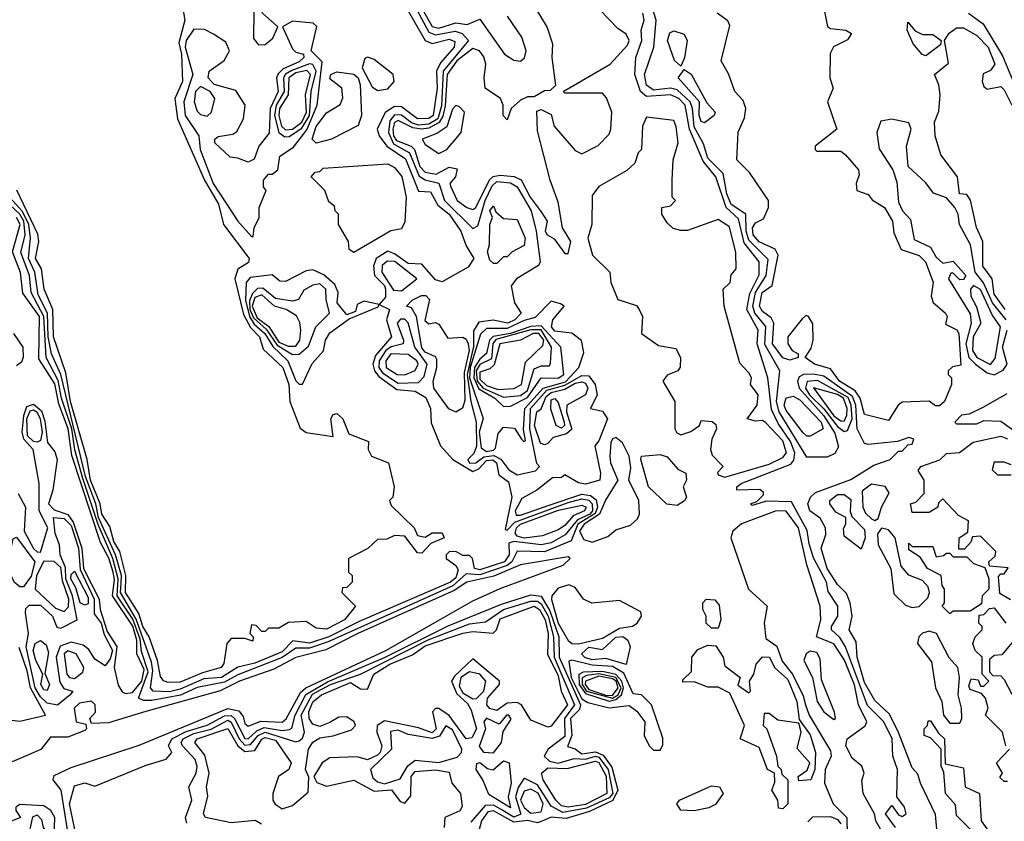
# Model space of a CAD drawing. Extents: x 2889633 to 3052318, y 540750 to 918690.
# Tile 643 of 656: x 2963194 to 2966085, y 868773 to 871126. Entities that reach past the tile are written whole.
import ezdxf

# ---------------------------------------------------------------- set-up
doc = ezdxf.new("R2010")
doc.units = 0

msp = doc.modelspace()

# ---------------------------------------------------------------- linework, layer by layer
at = {"layer": '0CON02XD'}
for points in [[(2964337.5, 871197.5), (2964395, 871089.4), (2964415, 871081.5), (2964472.6, 871092.6), (2964493.8, 871085), (2964512, 871065), (2964437.9, 870975), (2964433.1, 870873.1), (2964421.5, 870835), (2964395, 870819.3), (2964365, 870816.8), (2964345, 870823.3), (2964315, 870845.5), (2964295, 870846.7), (2964280.9, 870829.1), (2964276.7, 870795), (2964291.3, 870761.3), (2964338.9, 870735), (2964366.7, 870666.7), (2964385, 870655.6), (2964425, 870645.8), (2964441.4, 870595), (2964525, 870513.3), (2964539.2, 870520.8), (2964560.9, 870595), (2964581.5, 870638.5), (2964595, 870651.5), (2964635, 870646.7), (2964655, 870635.8), (2964695.6, 870565), (2964710.6, 870505), (2964722.5, 870415), (2964717.5, 870405), (2964653.3, 870365), (2964637.5, 870345), (2964646.7, 870295), (2964666.7, 870265), (2964647.5, 870245), (2964627.5, 870235), (2964584.3, 870244.3), (2964541.9, 870238.1), (2964526.7, 870213.3), (2964526.4, 870166.4), (2964507.8, 870085), (2964518.5, 870005), (2964534.5, 869944.5), (2964535.3, 869874.7), (2964527.4, 869852.6), (2964510, 869835), (2964515, 869824.4), (2964533.3, 869825), (2964556.9, 869843.1), (2964586.6, 869846.6), (2964606.6, 869836.6), (2964630, 869805), (2964655, 869790), (2964708.3, 869801.7), (2964720, 869815), (2964713, 869823), (2964692.5, 869925), (2964693.8, 869985), (2964741.5, 870038.5), (2964795, 870053.7), (2964845, 870082.2), (2964865, 870080.8), (2964884.2, 870055), (2964890, 870025), (2964870, 869985), (2964905, 869976.7), (2964920, 869955), (2964895, 869890), (2964882.5, 869875), (2964900, 869795), (2964897.5, 869775), (2964855, 869762.9), (2964835, 869767.1), (2964795, 869790), (2964785, 869782.5), (2964758.3, 869781.7), (2964712.5, 869745), (2964668.8, 869721.2), (2964648.9, 869685), (2964652.3, 869672.3), (2964665, 869671.5), (2964748.7, 869701.3), (2964845, 869733.9), (2964870, 869730), (2964886.4, 869716.4), (2964890.3, 869695), (2964883.6, 869676.4), (2964833.2, 869645), (2964813.4, 869596.6), (2964735, 869564.5), (2964655, 869566), (2964639.5, 869535), (2964625.8, 869524.2), (2964545, 869496.7), (2964505, 869499.2), (2964465.7, 869464.3), (2964099.9, 869300.1), (2964045, 869281.8), (2964005, 869281.9), (2963965, 869253.8), (2963835, 869203.6), (2963795, 869181.5), (2963715, 869166.4), (2963666, 869144), (2963582.1, 869127.9), (2963558, 869128), (2963542.5, 869135), (2963571.7, 869211.7), (2963551.5, 869271.5), (2963548.3, 869308.3), (2963526.2, 869366.2), (2963480.7, 869435), (2963483.7, 869485), (2963467.4, 869545), (2963424.6, 869644.6), (2963379.3, 869779.3), (2963356.2, 869863.8), (2963347.1, 869925), (2963316.5, 870015), (2963307.1, 870067.1), (2963271.5, 870135), (2963264.7, 870255), (2963228.2, 870325), (2963222.5, 870375), (2963197.1, 870442.9), (2963210, 870495), (2963206.3, 870535), (2963194.6, 870555), (2963141.1, 870605)], [(2964316, 871185), (2964384.4, 871064.4), (2964405, 871055.8), (2964455, 871069.2), (2964471.7, 871061.7), (2964470, 871045), (2964430.2, 870999.8), (2964418.1, 870975), (2964419.5, 870925), (2964408.6, 870845), (2964395, 870835.8), (2964362.5, 870835), (2964315, 870870), (2964295, 870870.8), (2964266.9, 870853.1), (2964243.8, 870805), (2964250, 870785), (2964272, 870755), (2964327.4, 870717.4), (2964365, 870622.5), (2964400.7, 870620.7), (2964421.8, 870581.8), (2964455.6, 870555), (2964489.2, 870505), (2964505, 870462.5), (2964527.5, 870425), (2964510.7, 870399.3), (2964435, 870356.7), (2964415, 870362.5), (2964375, 870408.8), (2964335, 870410), (2964295, 870439.2), (2964275, 870446.2), (2964241.2, 870425), (2964232.7, 870402.7), (2964236, 870375), (2964265, 870346), (2964268.1, 870335), (2964268, 870312), (2964250, 870290), (2964280, 870275), (2964270.8, 870245), (2964285.8, 870195), (2964239.2, 870140.8), (2964231.1, 870115), (2964235.5, 870095), (2964248.8, 870078.8), (2964301.1, 870041.1), (2964355.5, 870035.5), (2964387.1, 870017.1), (2964400.8, 869985), (2964402.7, 869942.7), (2964430, 869875), (2964466.2, 869835), (2964525, 869800), (2964541.9, 869808.1), (2964565, 869832.1), (2964583.8, 869833.8), (2964594.4, 869825), (2964600.6, 869790.6), (2964629.4, 869769.4), (2964639.1, 869725), (2964620, 869630), (2964625, 869627.5), (2964648.3, 869651.7), (2964805, 869709.1), (2964845, 869720), (2964865, 869716.1), (2964875.4, 869705), (2964875.9, 869685), (2964867.9, 869675), (2964832.2, 869657.8), (2964795.4, 869614.6), (2964755, 869590.6), (2964725, 869584.4), (2964645, 869594.3), (2964630.8, 869589.2), (2964630.9, 869555), (2964618.1, 869535), (2964545, 869511.8), (2964530, 869515), (2964523.3, 869545), (2964515, 869553.3), (2964495, 869553.8), (2964475, 869565.7), (2964455, 869564), (2964446, 869555), (2964446, 869545), (2964474.4, 869524.4), (2964481.2, 869511.2), (2964475, 869487.5), (2964459.2, 869475), (2964190.6, 869359.4), (2964102, 869315), (2964045, 869296.5), (2963996.6, 869303.4), (2963965, 869270.5), (2963885, 869237.1), (2963835, 869226), (2963786.2, 869195), (2963735, 869191.5), (2963665, 869160.9), (2963633.6, 869153.6), (2963585.8, 869155.8), (2963578, 869165), (2963584.7, 869215), (2963580.8, 869240.8), (2963536.5, 869366.5), (2963490.3, 869445), (2963492, 869472), (2963492.6, 869495), (2963475.4, 869555), (2963425.9, 869665), (2963418.1, 869705), (2963387.5, 869785), (2963315.4, 870085), (2963287.5, 870145), (2963277.5, 870195), (2963275.4, 870265), (2963248.3, 870318.3), (2963238.5, 870385), (2963220, 870425), (2963225.5, 870485), (2963220.6, 870525), (2963202.7, 870562.7), (2963164.4, 870605)], [(2963670, 871175), (2963679.2, 871125), (2963661.7, 871058.3), (2963668.8, 871025), (2963672, 870945), (2963650, 870895), (2963657.8, 870835), (2963736.5, 870655), (2963777.5, 870585), (2963792.5, 870525), (2963867.5, 870425), (2963866.4, 870413.6), (2963835, 870393.8), (2963825.6, 870365), (2963851.2, 870261.2), (2963872.3, 870222.3), (2963898.6, 870195), (2963909.5, 870159.5), (2963967.1, 870105), (2963984.3, 870055), (2963986.9, 870005), (2964017.4, 869927.4), (2964035, 869914.4), (2964115, 869902.5), (2964107.5, 869955), (2964115, 869967.5), (2964125, 869970), (2964142.5, 869955), (2964160.7, 869910.7), (2964218.3, 869888.3), (2964217.5, 869865), (2964227.5, 869845), (2964277.5, 869825), (2964293.3, 869755), (2964290, 869725), (2964280, 869715), (2964285, 869700), (2964352.5, 869635), (2964361.7, 869611.7), (2964385, 869607.5), (2964405, 869620), (2964435, 869620), (2964440, 869605), (2964401.7, 869588.3), (2964375, 869560), (2964361.7, 869561.7), (2964325, 869610), (2964295, 869612.5), (2964271.7, 869601.7), (2964245, 869600), (2964216.1, 869573.9), (2964160, 869545), (2964160, 869505), (2964170, 869495), (2964170, 869475), (2964155, 869460), (2964141.7, 869458.3), (2964140, 869445), (2964180, 869405), (2964147.5, 869365), (2964095, 869337.5), (2964065, 869340), (2964035, 869360), (2963983, 869357), (2963955, 869340), (2963925, 869340), (2963915, 869330), (2963905, 869330), (2963888.3, 869348.3), (2963875, 869350), (2963870, 869325), (2963880, 869315), (2963878.3, 869301.7), (2963855, 869310), (2963815, 869310), (2963802.5, 869295), (2963793.1, 869236.9), (2963785.6, 869224.4), (2963730.5, 869209.5), (2963665, 869182.2)], [(2963895, 871052), (2963915, 871052.9), (2963937.8, 871072.2), (2963952, 871105), (2963907.1, 871145), (2963895, 871180), (2963873.6, 871196.4), (2963872.5, 871177.5), (2963881.9, 871151.9), (2963881.1, 871071.1), (2963895, 871052)], [(2964697.5, 871177.5), (2964742.9, 871102.9), (2964758.8, 871055), (2964756.8, 871015), (2964767, 870933), (2964751.7, 870918.3), (2964735, 870917.5), (2964705, 870900), (2964685, 870900), (2964665, 870890), (2964637.5, 870865), (2964625, 870832.5), (2964614.2, 870845), (2964614, 870875), (2964606.2, 870895), (2964561.1, 870925), (2964557.5, 870955), (2964562.7, 870995), (2964556.9, 871016.9), (2964544.6, 871034.6), (2964525, 871041.5), (2964477.8, 871005), (2964449.2, 870965), (2964443.5, 870873.5), (2964437, 870843), (2964425.8, 870824.2), (2964395, 870807.5), (2964374.2, 870804.2), (2964348.8, 870808.8), (2964305, 870830.4), (2964295, 870824.2), (2964289.4, 870805), (2964291.6, 870785), (2964301, 870771), (2964344, 870755), (2964353.5, 870745), (2964369.5, 870695), (2964385, 870678.6), (2964417.4, 870672.6), (2964455, 870693.3), (2964478.3, 870688.3), (2964473.3, 870665), (2964457.5, 870645), (2964460, 870635), (2964478.8, 870595), (2964507.5, 870575), (2964525, 870568.8), (2964533.3, 870575), (2964574, 870656), (2964584.7, 870665.3), (2964605, 870670), (2964645.6, 870665.6), (2964666.4, 870656.4), (2964693.1, 870605), (2964725, 870562.5), (2964742.5, 870535), (2964737.5, 870505), (2964743.3, 870495), (2964763, 870483), (2964795, 870440), (2964805, 870440)], [(2964372.1, 871165), (2964405, 871105.6), (2964425, 871101.5), (2964475, 871117.1), (2964507.7, 871112.3), (2964545, 871127.5), (2964618, 871025), (2964645, 871007.5), (2964665, 871003.8)], [(2964805, 870440), (2964812.5, 870475), (2964787.5, 870515), (2964775, 870590), (2964752, 870655), (2964715, 870800), (2964713, 870857), (2964725, 870862.5), (2964755, 870847.5), (2964763.9, 870813.9), (2964825, 870742.5), (2964845, 870732.5), (2964893, 870757), (2964925, 870790), (2964930, 870805), (2964932.5, 870855), (2964917, 870897), (2964905, 870910), (2964795, 870910), (2964790, 870915), (2964927.5, 870995), (2964978.8, 871051.2), (2964983.8, 871065), (2964975, 871083.3), (2964950.5, 871100.5), (2964898, 871155)], [(2965892.5, 868685), (2965883, 868793), (2965838.8, 868885), (2965831.7, 868911.7), (2965815, 868930), (2965774.5, 869034.5), (2965748.1, 869088.1), (2965705, 869128), (2965675, 869181.2), (2965653.1, 869255), (2965650.5, 869300.5), (2965630, 869335), (2965638.8, 869375), (2965632.5, 869415), (2965622.1, 869442.1), (2965595, 869468), (2965565.5, 869515.5), (2965547.5, 869575), (2965561.2, 869615), (2965560, 869635), (2965545, 869663.3), (2965514.2, 869684.2), (2965508, 869705), (2965516, 869725), (2965531.3, 869738.7), (2965635, 869776.7), (2965701.7, 869818.3), (2965750, 869835), (2965775, 869860), (2965785, 869860), (2965801.7, 869878.3), (2965815, 869880), (2965820, 869895), (2965805, 869900), (2965771.7, 869888.3), (2965685, 869878.8), (2965675, 869882.5), (2965653.1, 869925), (2965648.9, 869995), (2965639.9, 870019.9), (2965555, 870079.4), (2965525, 870085.6), (2965495.6, 870084.4), (2965482.6, 870077.4), (2965478.1, 870065), (2965483.3, 870045), (2965555, 869963.3), (2965587.5, 869912.5), (2965598, 869872), (2965587.3, 869852.7), (2965565, 869842), (2965505, 869842), (2965424.5, 869975), (2965416.4, 870005), (2965426, 870095), (2965382.5, 870172.5), (2965385.4, 870225.4), (2965352.5, 870265), (2965347.1, 870285), (2965354.7, 870325.3), (2965385.6, 870375), (2965391.9, 870421.9), (2965335, 870478.6), (2965327.5, 870505), (2965325.8, 870555), (2965283.6, 870583.6), (2965270.4, 870615), (2965260, 870675), (2965215, 870720), (2965201.7, 870761.7), (2965175, 870811.2), (2965170, 870865), (2965162.5, 870885), (2965125, 870920.5), (2965105, 870924.5), (2965055, 870919.4), (2965035, 870933.3), (2965028.8, 870965), (2965056.2, 871045), (2965062.5, 871125), (2965051.7, 871161.7)], [(2965556, 871155), (2965566.4, 871106.4), (2965575, 871100), (2965620, 871095), (2965636.7, 871085), (2965625, 871066.7), (2965583.6, 871046.4), (2965573.6, 871026.4), (2965573.3, 870955), (2965582.5, 870925), (2965566.2, 870885), (2965593.3, 870805), (2965530, 870755), (2965530, 870745), (2965535, 870740), (2965605, 870740), (2965619.3, 870729.3), (2965657.5, 870685), (2965659.3, 870670.7), (2965650, 870645), (2965652.5, 870625), (2965685, 870612.5), (2965697, 870597), (2965733.3, 870575), (2965756.7, 870535), (2965760.7, 870500.7), (2965782, 870452), (2965835, 870433.8), (2965853.8, 870415), (2965876.1, 870356.1), (2965870, 870315), (2965876.1, 870296.1), (2965912.5, 870265), (2965917.5, 870255), (2965912.5, 870232.5), (2965946, 870216), (2965952, 870205), (2965957.5, 870112.5), (2965933, 870107), (2965920, 870095), (2965920, 870085), (2965930, 870075), (2965930, 870055), (2965910, 870005), (2965895, 869992.5), (2965883, 869993), (2965865, 870006.7), (2965785, 870003.3), (2965773.3, 869995), (2965745, 869950)], [(2963880, 870490), (2963882.5, 870515), (2963897.5, 870545), (2963897.5, 870575), (2963917.5, 870625), (2963910, 870635), (2963910, 870655), (2963925, 870672.5), (2963935, 870672.5), (2963952.5, 870685), (2963957.5, 870725), (2963998.3, 870751.7), (2964036.9, 870803.1), (2964067.8, 870875), (2964082.3, 871002.3), (2964050, 871035), (2964066.4, 871106.4), (2964055.9, 871115.9), (2963995, 871121.8), (2963965.8, 871105), (2963995, 871040.8), (2964005, 871030.6), (2964027.5, 871025), (2964028.8, 871015), (2964015, 871001.9), (2963968.2, 870981.8), (2963953.3, 870966.7), (2963948.6, 870955), (2963952.9, 870915), (2963929.1, 870865), (2963927.1, 870792.9), (2963896.2, 870755), (2963883, 870717), (2963865, 870707.5), (2963835, 870720), (2963812, 870722), (2963767.5, 870765), (2963767.5, 870775), (2963776.4, 870783.6), (2963820, 870790), (2963831.7, 870798.3), (2963851.2, 870835), (2963856.2, 870875), (2963828.3, 870918.3), (2963765, 870935.7), (2963747.1, 870955), (2963750, 870975), (2963794.2, 871005.8), (2963810, 871035), (2963799.5, 871059.5), (2963763.6, 871083.6), (2963736.8, 871096.8), (2963705, 871098), (2963682.5, 871065), (2963680, 871045), (2963702.5, 870965), (2963675.7, 870885), (2963680, 870845), (2963720, 870785), (2963724.3, 870745), (2963762.2, 870645), (2963834.2, 870534.2), (2963875, 870490), (2963880, 870490)], [(2964665, 871003.8), (2964675.9, 871014.1), (2964681.1, 871035), (2964668.9, 871075), (2964626.4, 871136.4)], [(2965766.2, 868755), (2965736.7, 868795), (2965755, 868820), (2965775, 868792.5), (2965785, 868787.5), (2965797.5, 868795), (2965792.5, 868815), (2965770, 868845), (2965771.2, 868925), (2965758, 868965), (2965755.6, 869015), (2965731.4, 869065), (2965683.6, 869113.6), (2965619.2, 869285), (2965602.4, 869312.4), (2965577.5, 869335), (2965577.5, 869345), (2965596.2, 869375), (2965596.7, 869405), (2965568, 869448), (2965562.9, 869475), (2965525, 869546.2), (2965512.2, 869587.8), (2965506.8, 869626.8), (2965460.5, 869710.5), (2965387, 869713), (2965345, 869700), (2965340, 869705), (2965358.3, 869711.7), (2965378.3, 869731.7), (2965378.3, 869738.3), (2965367.5, 869747.5), (2965300, 869745), (2965300, 869755), (2965312.5, 869765), (2965458.1, 869821.9), (2965466.9, 869833.1), (2965470.5, 869855), (2965457.8, 869887.8), (2965421.1, 869941.1), (2965401.7, 869981.7), (2965390.8, 870075), (2965359.2, 870175), (2965362, 870215), (2965329.5, 870275), (2965337.6, 870322.4), (2965365, 870377.5), (2965365.8, 870415), (2965321.1, 870471.1), (2965305, 870541.2), (2965268.9, 870575), (2965238.6, 870665), (2965201.2, 870711.2), (2965160.5, 870805), (2965147.8, 870875), (2965129.2, 870895), (2965105, 870905.5), (2965035, 870900.6), (2965017.1, 870915), (2965000, 870965), (2965002.9, 871015), (2965020.8, 871065), (2965018.8, 871095), (2965028, 871125), (2965023.8, 871145)], [(2965745, 869950), (2965675, 869967.5), (2965661.5, 870015), (2965647.1, 870037.1), (2965601.2, 870065), (2965575, 870101.2), (2965527.5, 870115), (2965500, 870135), (2965517.7, 870162.3), (2965523.8, 870185), (2965523, 870233), (2965510, 870255), (2965502.5, 870257.5), (2965491.7, 870248.3), (2965450, 870195), (2965450, 870175), (2965462.5, 870155), (2965480, 870145), (2965480, 870135), (2965455, 870126.7), (2965435, 870133.8), (2965404.3, 870175), (2965408.8, 870235), (2965400.8, 870250.8), (2965375, 870270), (2965366, 870285), (2965374.4, 870325), (2965403.9, 870346.1), (2965420.8, 870435), (2965412.5, 870452.5), (2965365, 870474.2), (2965347.5, 870495), (2965346, 870515), (2965355, 870530), (2965378.3, 870541.7), (2965392.5, 870575), (2965393.3, 870595), (2965337.3, 870677.3), (2965300, 870715), (2965303.9, 870796.1), (2965322.3, 870837.7), (2965326, 870865), (2965318.3, 870888.3), (2965294.2, 870915), (2965276.2, 870965), (2965253.8, 871005), (2965279.3, 871109.3), (2965273, 871123), (2965242.5, 871145)], [(2965855, 871020), (2965843.6, 871023.6), (2965817.5, 871055), (2965800, 871095), (2965801.7, 871118.3), (2965823, 871093), (2965845, 871082.5), (2965875, 871082.5), (2965900, 871065), (2965898.3, 871051.7), (2965855, 871020)], [(2965980, 871145), (2966023.3, 871113.3), (2966080, 871020), (2966124.4, 870914.4)], [(2965135, 870990), (2965116.4, 871006.4), (2965096.2, 871065), (2965103.1, 871086.9), (2965115, 871093.3), (2965145, 871083.3), (2965153.8, 871065), (2965146.1, 871013.9), (2965135, 870990)], [(2966087.5, 870275), (2966055, 870320), (2966050, 870365), (2966022.2, 870402.2), (2966022, 870475), (2966003.6, 870516.4), (2965986.4, 870596.4), (2965975, 870612.5), (2965953.8, 870615), (2965948, 870665), (2965899.3, 870729.3), (2965882.5, 870785), (2965880, 870825), (2965893, 870857), (2965896.7, 870905), (2965892.5, 870935), (2965880, 870965), (2965921.7, 870998.3), (2965910, 871065), (2965923.6, 871086.4), (2965945, 871102.5), (2965965, 871102.5), (2966005, 871080), (2966038.1, 871045), (2966057.5, 870995), (2966045, 870976.7), (2966023.3, 870966.7), (2966020, 870945), (2966025, 870930), (2966035, 870922.5), (2966075, 870930), (2966085, 870920), (2966107.5, 870875)], [(2964245, 870918), (2964275, 870923.3), (2964293.3, 870945), (2964291.2, 870965), (2964235, 871009.2), (2964215, 871016.2), (2964207.5, 871012.5), (2964199.4, 870985), (2964228.7, 870928.7), (2964245, 870918)], [(2963972.6, 870782.6), (2963985, 870783.1), (2964022.6, 870807.4), (2964044.7, 870845), (2964050, 870915), (2964064.6, 870975), (2964054.5, 870994.5), (2964045, 870996.7), (2963992.9, 870977.1), (2963974.2, 870965.8), (2963968.5, 870955), (2963970.4, 870915), (2963947.2, 870875), (2963942.7, 870845), (2963954.6, 870794.6), (2963972.6, 870782.6)], [(2963975, 870802.5), (2963995, 870804.6), (2964022.1, 870825), (2964035.9, 870855), (2964033.2, 870905), (2964047.9, 870965), (2964036.8, 870976.8), (2964005, 870970), (2963984.3, 870955.7), (2963982.5, 870905), (2963956.8, 870865), (2963954.7, 870845), (2963963.1, 870813.1), (2963975, 870802.5)], [(2964065, 870763.3), (2964053.3, 870775), (2964065, 870812.5), (2964095, 870852.5), (2964135, 870877.5), (2964143, 870897), (2964140, 870925), (2964105, 870952.5), (2964107.5, 870965), (2964125, 870972.5), (2964175, 870966.2), (2964187.5, 870955), (2964194, 870935), (2964197.5, 870845), (2964187.5, 870815), (2964110, 870775), (2964065, 870763.3)], [(2965205, 870823.3), (2965195, 870827.5), (2965189.2, 870845), (2965190, 870885), (2965127.5, 870955), (2965145, 870980), (2965166.1, 870966.1), (2965211.7, 870881.7), (2965236.7, 870855), (2965233.3, 870845), (2965205, 870823.3)], [(2963745, 870842.5), (2963757.5, 870855), (2963767.5, 870895), (2963753.3, 870915), (2963725, 870930), (2963710.8, 870915), (2963706.2, 870885), (2963715, 870857.5), (2963725, 870847.5), (2963745, 870842.5)], [(2964425, 870732.9), (2964448.8, 870745), (2964490, 870795), (2964500, 870855), (2964485, 870871.2), (2964475, 870873.8), (2964465, 870863.8), (2964448.8, 870811.2), (2964418.5, 870791.5), (2964375.8, 870775), (2964385, 870759.4), (2964425, 870732.9)], [(2965265, 869783.8), (2965395, 869821.1), (2965435, 869840.8), (2965445.7, 869855), (2965435, 869890), (2965385, 869943.3), (2965375, 869950), (2965355, 869947.5), (2965330, 869955), (2965360, 869995), (2965362.5, 870025), (2965340, 870055), (2965342.5, 870075), (2965335, 870090), (2965308.3, 870118.3), (2965262.5, 870285), (2965260, 870335), (2965280, 870355), (2965283, 870377), (2965297.5, 870395), (2965297, 870443), (2965278.3, 870518.3), (2965245, 870540), (2965155, 870507.5), (2965135, 870507.5), (2965113, 870513), (2965095, 870530), (2965080, 870555), (2965080, 870575), (2965105, 870580), (2965120, 870595), (2965110, 870605), (2965110, 870655), (2965112.5, 870715), (2965127.5, 870765), (2965121.7, 870811.7), (2965115, 870830), (2965035, 870840), (2965023, 870813), (2965020, 870745), (2965010, 870735), (2965000, 870705), (2964977, 870683), (2964895, 870636.7), (2964875, 870610), (2964873.8, 870525), (2964862, 870485), (2964876.2, 870435), (2964926.7, 870385), (2964930, 870355), (2964950, 870305), (2965005, 870286.7), (2965013.3, 870275), (2965023.3, 870255), (2965020, 870205), (2965070, 870170), (2965120.5, 870160.5), (2965134, 870135), (2965133.8, 870106.2), (2965126.7, 870095), (2965095, 870082.5), (2965082.5, 870065), (2965117.5, 870005), (2965117.5, 869925), (2965123.3, 869913.3), (2965135, 869907.5), (2965165, 869917.5), (2965190, 869935), (2965195, 869950), (2965227, 869947), (2965238.3, 869938.3), (2965240, 869925), (2965226.7, 869895), (2965222.5, 869865), (2965227.5, 869847.5), (2965260, 869815), (2965243, 869797), (2965245, 869790), (2965265, 869783.8)], [(2966091.1, 870245), (2966050.4, 870295), (2966023.9, 870353.9), (2966000, 870385), (2965986, 870465), (2965953.3, 870525), (2965950, 870555), (2965940, 870575), (2965915, 870603.3), (2965877, 870617), (2965855, 870647.5), (2965803.3, 870695), (2965798, 870755), (2965812, 870805), (2965805, 870823.3), (2965755, 870834.2), (2965722.3, 870827.7), (2965710.8, 870795), (2965717.3, 870747.3), (2965757.5, 870685), (2965769.3, 870649.3), (2965775, 870590), (2965786.7, 870565), (2965810, 870540), (2965820.6, 870480.6), (2965868.1, 870458.1), (2965885, 870428.8), (2965905, 870411.2), (2965935, 870417.5), (2965972.5, 870375), (2965965, 870363.3), (2965955, 870362.5), (2965935, 870382.5), (2965928.3, 870381.7), (2965921.2, 870365), (2965985, 870262.5), (2965988.1, 870235), (2965972.1, 870175), (2965981.5, 870135), (2966000.8, 870115), (2966035, 870089.2), (2966055, 870083.8)], [(2964175, 870442.5), (2964161.7, 870451.7), (2964160, 870475), (2964130, 870525), (2964130, 870555), (2964120, 870565), (2964118.3, 870578.3), (2964101.7, 870591.7), (2964090, 870625), (2964050, 870665), (2964061.7, 870678.3), (2964075, 870680), (2964085, 870690), (2964275, 870702.5), (2964295, 870692.5), (2964315.7, 870665.7), (2964328.6, 870605), (2964325, 870532.5), (2964315, 870512.5), (2964284.1, 870505.9), (2964175, 870442.5)], [(2963665, 869182.2), (2963630.3, 869180.3), (2963616, 869186), (2963608, 869198), (2963598.9, 869245), (2963573.8, 869315), (2963555.5, 869345), (2963543.5, 869383.5), (2963504.6, 869445), (2963505.4, 869495), (2963487.8, 869565), (2963470.4, 869595), (2963458.8, 869638.8), (2963435.6, 869675), (2963430.8, 869705), (2963402.2, 869775), (2963392.1, 869835), (2963343.4, 870005), (2963330, 870090), (2963293.6, 870195), (2963291.9, 870275), (2963265.7, 870335), (2963258.6, 870395), (2963240.6, 870425), (2963250, 870475), (2963247, 870497), (2963185.9, 870625.9)], [(2964595, 870410), (2964585, 870410), (2964575, 870420), (2964567.5, 870445), (2964573.6, 870466.4), (2964574.2, 870525), (2964582.5, 870545), (2964574.3, 870565), (2964585, 870580), (2964592.5, 870562.5), (2964615, 870542.5), (2964655, 870540), (2964678.8, 870485), (2964675, 870463.3), (2964640, 870445), (2964625, 870430), (2964615, 870430), (2964595, 870410)], [(2963505, 869148.5), (2963525, 869151.8), (2963552.4, 869185), (2963559.4, 869219.4), (2963537.9, 869265), (2963538.1, 869305), (2963526.5, 869346.5), (2963466.2, 869435), (2963472.9, 869482.9), (2963468.9, 869505), (2963456, 869546), (2963431.6, 869591.6), (2963347.4, 869847.4), (2963336.8, 869925), (2963308.9, 869998.9), (2963297.1, 870057.1), (2963250.5, 870130.5), (2963252.5, 870255), (2963203.8, 870323.8), (2963196, 870384), (2963173.3, 870445), (2963195.4, 870525), (2963185, 870545.6)], [(2964315, 870330), (2964360, 870365), (2964295.9, 870415.9), (2964273.1, 870416.9), (2964258.1, 870405), (2964257.5, 870385), (2964291.9, 870331.9), (2964315, 870330)], [(2964015, 870056.2), (2964025, 870056.7), (2964053, 870117), (2964086.1, 870153.9), (2964092, 870185), (2964105, 870206.7), (2964161.7, 870248.3), (2964247, 870283), (2964250, 870290), (2964205, 870300), (2964185, 870290), (2964180, 870270), (2964155, 870260), (2964126, 870295), (2964128.8, 870325), (2964119.1, 870349.1), (2964087.6, 870377.6), (2964055, 870392), (2964035, 870388.8), (2963975, 870357.5), (2963958.3, 870358.3), (2963935, 870377.5), (2963870.6, 870369.4), (2963858.8, 870355), (2963857.6, 870302.4), (2963868.4, 870255), (2963882.7, 870232.7), (2963913.6, 870205), (2963937.1, 870167.1), (2963981.4, 870125), (2964005, 870066), (2964015, 870056.2)], [(2963995, 870142.9), (2964015, 870144), (2964042.1, 870167.9), (2964063.8, 870225), (2964103.8, 870265), (2964093.8, 870305), (2964093.3, 870335), (2964075, 870351.2), (2964055, 870346.7), (2964028.3, 870331.7), (2964012.5, 870305), (2963995, 870300), (2963945, 870308.1), (2963908.2, 870338.2), (2963892.7, 870337.3), (2963877.4, 870322.6), (2963868.7, 870301.3), (2963870.2, 870275), (2963881, 870251), (2963918.1, 870218.1), (2963950.6, 870170.6), (2963995, 870142.9)], [(2966045, 870114.4), (2966057.9, 870132.1), (2966074, 870225), (2966049.5, 870259.5), (2966015, 870333.8), (2965995, 870345.7), (2965985.8, 870335), (2965987.1, 870315), (2966003.5, 870283.5), (2966016.7, 870235), (2965993.5, 870195), (2965992.1, 870155), (2966004.1, 870134.1), (2966045, 870114.4)], [(2964005, 870167.5), (2964017.1, 870185), (2964019.4, 870215), (2964017, 870237), (2964006.7, 870256.7), (2963976.7, 870275), (2963942, 870285), (2963905, 870318.2), (2963885, 870310.5), (2963877.1, 870285), (2963891, 870251), (2963926, 870226), (2963955, 870180), (2963982.2, 870167.8), (2964005, 870167.5)], [(2964475, 869973.8), (2964454.1, 869984.1), (2964410, 870045), (2964408, 870065), (2964419.2, 870105), (2964418.6, 870128.6), (2964415, 870136.7), (2964385, 870150.6), (2964375, 870162.5), (2964358.8, 870255), (2964345, 870280), (2964330, 870285), (2964347, 870303), (2964373.6, 870316.4), (2964387, 870317), (2964397.5, 870305), (2964383.6, 870243.6), (2964395, 870233.3), (2964415, 870237.5), (2964425, 870232.5), (2964451.7, 870191.7), (2964495, 870194.2), (2964505, 870188.8), (2964510.5, 870175), (2964513.6, 870155), (2964499.2, 870090.8), (2964501.2, 870008.8), (2964494.3, 869985.7), (2964475, 869973.8)], [(2964565, 869858.8), (2964585, 869862.5), (2964591.1, 869868.9), (2964598.6, 869911.4), (2964615, 869930), (2964646.7, 869926.7), (2964667.5, 869895), (2964675, 869887.5), (2964679.3, 869890.7), (2964673.6, 869923.6), (2964677.7, 869985), (2964730.9, 870045), (2964796.8, 870063.2), (2964835.8, 870105), (2964850.7, 870149.3), (2964844.2, 870184.2), (2964815.8, 870205.8), (2964765, 870211.8), (2964755.4, 870225), (2964759.1, 870245), (2964792.5, 870285), (2964781.7, 870291.7), (2964755, 870300), (2964708.1, 870251.9), (2964675, 870243.3), (2964625, 870219.7), (2964565, 870220), (2964546.9, 870203.1), (2964517, 870105), (2964515.1, 870075), (2964555.4, 869955.4), (2964543.3, 869915), (2964549.5, 869869.5), (2964565, 869858.8)], [(2964305, 870059.5), (2964365, 870060.8), (2964381.3, 870078.7), (2964390.6, 870115), (2964354.2, 870165), (2964335, 870236.7), (2964325, 870247.1), (2964312.5, 870247.5), (2964302.5, 870235), (2964321.2, 870185), (2964320, 870175), (2964285, 870165.5), (2964269.5, 870155), (2964249.2, 870125), (2964248.5, 870105), (2964259.6, 870089.6), (2964305, 870059.5)], [(2964615, 869990.8), (2964635, 869991.4), (2964685, 870016.9), (2964725, 870074.4), (2964775, 870073.8), (2964791.8, 870085), (2964782.9, 870165), (2964725, 870227.3), (2964695, 870225.8), (2964635, 870204.8), (2964584, 870196), (2964574, 870185), (2964565, 870146), (2964545, 870129.6), (2964529.8, 870105), (2964527.2, 870075), (2964542.7, 870042.7), (2964588.9, 870015), (2964615, 869990.8)], [(2963176, 870205), (2963203.1, 870165), (2963204.6, 870135.4), (2963199.4, 870120.6), (2963185, 870110)], [(2964615, 870017.8), (2964665, 870023.5), (2964685, 870037.5), (2964705, 870101.2), (2964725, 870110), (2964750, 870110), (2964752.5, 870117.5), (2964755.6, 870165), (2964725, 870215.3), (2964695, 870215.3), (2964592.2, 870187.8), (2964582.9, 870175), (2964579.4, 870130.6), (2964545, 870113.8), (2964534.1, 870095.9), (2964537.6, 870065), (2964555, 870044.7), (2964615, 870017.8)], [(2964598.9, 870041.1), (2964645, 870043.1), (2964667.5, 870055), (2964679.5, 870120.5), (2964730.3, 870169.7), (2964732.9, 870185), (2964718.6, 870205), (2964702, 870205), (2964665, 870185.6), (2964604, 870175), (2964587.2, 870112.8), (2964575, 870101.1), (2964545, 870092), (2964545, 870071.4), (2964565, 870052), (2964598.9, 870041.1)], [(2966055, 870083.8), (2966082.3, 870097.7), (2966093.8, 870115), (2966079.5, 870165), (2966093.8, 870215)], [(2964325, 870084), (2964355, 870096.7), (2964363.8, 870115), (2964360, 870125), (2964335, 870143.8), (2964284, 870145), (2964269.2, 870125), (2964270, 870105), (2964302.5, 870085), (2964325, 870084)], [(2964735, 869878.6), (2964723.3, 869883.3), (2964705.5, 869935), (2964712.5, 869975), (2964725.6, 869984.4), (2964739.9, 870020.1), (2964755, 870032.3), (2964795, 870041.8), (2964825, 870058.9), (2964845, 870063.5), (2964855, 870059.4), (2964862.2, 870045), (2964855.4, 870024.6), (2964800.6, 869995), (2964799.6, 869975), (2964815.6, 869924.4), (2964799.2, 869910.8), (2964760.3, 869899.7), (2964745, 869882.5), (2964735, 869878.6)], [(2965615, 869917.5), (2965625, 869920), (2965638, 869955), (2965635.3, 869995), (2965626.8, 870016.8), (2965537.1, 870067.1), (2965506.3, 870063.7), (2965501.2, 870045), (2965512.9, 870025), (2965555, 869983.6), (2965595, 869932.2), (2965615, 869917.5)], [(2965515, 869903.8), (2965505, 869903.8), (2965495, 869913.3), (2965445, 869978.8), (2965439.2, 869995), (2965445, 870016.2), (2965465, 870021.2), (2965485, 870010.8), (2965547.1, 869945), (2965553.3, 869925), (2965515, 869903.8)], [(2965615, 869948), (2965623.3, 869965), (2965623.8, 869985), (2965613.1, 870015), (2965595, 870026.3), (2965524.5, 870045.5), (2965585, 869963.6), (2965605, 869948.6), (2965615, 869948)], [(2966092.3, 870027.7), (2966022.5, 869987.5), (2965981.7, 869968.3), (2965960, 869965), (2965940, 869945), (2965945, 869940), (2966005, 869940), (2966025, 869950), (2966075, 869947.5), (2966123, 869913)], [(2963190, 869735), (2963211.4, 869695), (2963207.5, 869625), (2963235, 869574.2), (2963245, 869564), (2963255, 869563.3), (2963276.5, 869635), (2963251.4, 869685), (2963251.1, 869765), (2963233.6, 869865), (2963206.2, 869895), (2963201.8, 869915), (2963206.1, 869963.9), (2963215, 869990.6), (2963235, 869997.9), (2963258.1, 869978.1), (2963268.1, 869948.1), (2963275.4, 869885.4), (2963297.3, 869857.3), (2963304, 869835), (2963291.5, 869745), (2963278.6, 869705), (2963295, 869687.5), (2963335, 869673.6), (2963351.3, 869651.3), (2963376.3, 869575), (2963381.7, 869515), (2963427.9, 869425), (2963430.4, 869395), (2963450.6, 869330.6), (2963470.6, 869300.6), (2963479.6, 869285), (2963471.1, 869225), (2963483.2, 869173.2), (2963495, 869153.3), (2963505, 869148.5)], [(2964785, 869927.5), (2964769.2, 869935), (2964753.4, 869983.4), (2964755, 870010), (2964765, 870013.8), (2964775, 870002.5), (2964792.9, 869945), (2964794, 869935), (2964785, 869927.5)], [(2963245, 869885.6), (2963235, 869888.5), (2963217.1, 869905), (2963214.7, 869955), (2963225, 869977.8), (2963235, 869980.5), (2963244.2, 869975), (2963253.8, 869955), (2963259.7, 869915), (2963255, 869891.2), (2963245, 869885.6)], [(2966103, 869423), (2966071.7, 869441.7), (2966068.3, 869491.7), (2966075, 869500), (2966085, 869500), (2966097, 869517), (2966041.7, 869521.7), (2966040, 869535), (2966058.3, 869551.7), (2966060, 869565), (2966015, 869610), (2965991.7, 869608.3), (2965987, 869593), (2965968.3, 869571.7), (2965951.7, 869571.7), (2965952.5, 869605), (2965978.3, 869621.7), (2965980, 869655), (2965950.7, 869670.7), (2965905, 869720), (2965891.7, 869708.3), (2965890, 869695), (2965865, 869680), (2965815, 869680), (2965810, 869705), (2965825, 869710), (2965850, 869735), (2965850, 869775), (2965832.5, 869802.5), (2965840, 869815), (2965896.1, 869833.9), (2965915, 869852.5), (2965953.9, 869856.1), (2965994.2, 869885.8), (2966075, 869903.8), (2966095, 869895.8)], [(2964875, 869592.5), (2964921.2, 869608.8), (2964945, 869628.8), (2964987.5, 869642.5), (2965008.5, 869661.5), (2965014.4, 869675), (2965011.9, 869715), (2964982.5, 869775), (2964988.9, 869811.1), (2964983.5, 869845), (2964964.5, 869884.5), (2964945, 869900), (2964935, 869896.2), (2964930, 869885), (2964926.5, 869845), (2964928.9, 869825), (2964950, 869775), (2964913.8, 869716.2), (2964896.4, 869675), (2964851.1, 869645), (2964838.2, 869625), (2964850.3, 869600.3), (2964875, 869592.5)], [(2965125, 869700), (2965093.9, 869703.9), (2965040, 869755), (2965017.5, 869835), (2965020, 869845), (2965075, 869850), (2965095, 869843.3), (2965127, 869807), (2965150, 869795), (2965152.5, 869775), (2965142.5, 869755), (2965152.5, 869725), (2965146.4, 869713.6), (2965125, 869700)], [(2966105, 869820), (2966085, 869827.5), (2966055, 869827.5), (2966050, 869805), (2966065, 869790), (2966105, 869790)], [(2965705, 869656.2), (2965715, 869662.5), (2965724.4, 869695), (2965747.5, 869737.5), (2965735, 869755.8), (2965695, 869762.9), (2965668.1, 869741.9), (2965670, 869695), (2965677.4, 869677.4), (2965695, 869660.8), (2965705, 869656.2)], [(2965665, 869572.5), (2965615, 869610), (2965613, 869633), (2965620, 869645), (2965620, 869665), (2965590.7, 869680.7), (2965572.5, 869705), (2965572.5, 869715), (2965595, 869732.5), (2965615, 869732.5), (2965635, 869717.5), (2965632.5, 869682.5), (2965637.5, 869667.5), (2965675, 869630), (2965676.7, 869605), (2965665, 869572.5)], [(2964675, 869604.6), (2964655, 869610), (2964648.9, 869618.9), (2964652.5, 869635), (2964664.3, 869645), (2964776.3, 869686.3), (2964845, 869701.2), (2964857.5, 869695), (2964852.5, 869685), (2964819.7, 869670.3), (2964795, 869641.4), (2964775, 869628.6), (2964729.1, 869610.9), (2964675, 869604.6)], [(2965730, 868735), (2965707.5, 868775), (2965704.2, 868795), (2965671.2, 868855), (2965666.4, 868893.6), (2965673.3, 868915), (2965666.7, 868935), (2965638.6, 868958.6), (2965620, 868995), (2965624, 869015), (2965676.2, 869053.8), (2965682, 869065), (2965656.7, 869115), (2965645, 869173.8), (2965615.9, 869245.9), (2965584.5, 869294.5), (2965533.8, 869315), (2965546.5, 869365), (2965544.4, 869405), (2965505.8, 869525.8), (2965481.1, 869635), (2965445, 869684), (2965415, 869684.3), (2965313.8, 869646.2), (2965288, 869625), (2965282.5, 869605), (2965334.4, 869454.4), (2965388.8, 869405), (2965380, 869355), (2965385, 869310), (2965417.5, 869287.5), (2965433.2, 869243.2), (2965463.3, 869205), (2965495, 869141.2), (2965501.5, 869115), (2965511.9, 869085), (2965575, 868980), (2965576.7, 868965), (2965559.2, 868925), (2965557.1, 868885), (2965582.5, 868825), (2965622.9, 868785), (2965624, 868735)], [(2963305, 869114.2), (2963275, 869120), (2963255, 869138.9), (2963240, 869165), (2963213.5, 869285), (2963220, 869325), (2963210.8, 869385), (2963212.3, 869397.7), (2963222.3, 869407.7), (2963255, 869407.5), (2963290.8, 869375), (2963303.6, 869343.6), (2963315, 869340), (2963362.5, 869365), (2963349.6, 869435), (2963329.4, 869485), (2963328.6, 869518.6), (2963312.9, 869555), (2963310.6, 869585), (2963298, 869618), (2963293.3, 869665), (2963325, 869662.1), (2963345, 869641.9), (2963366.7, 869575), (2963372, 869512), (2963413.2, 869425), (2963412.5, 869382.5), (2963433.5, 869355), (2963442, 869322), (2963466.7, 869275), (2963459.5, 869250.5), (2963445, 869230), (2963415, 869248.8), (2963397.4, 869277.4), (2963380.8, 869290.8), (2963345, 869299.2), (2963312.6, 869287.4), (2963301.1, 869255), (2963312.1, 869182.1), (2963323.6, 869163.6), (2963345, 869156.7), (2963350, 869155), (2963342.5, 869145), (2963305, 869114.2)], [(2965815, 869401.2), (2965835, 869404), (2965861.1, 869428.9), (2965865.6, 869445), (2965861.7, 869461.7), (2965845, 869480), (2965805, 869496), (2965782.1, 869522.1), (2965764.4, 869605), (2965745, 869628.6), (2965725, 869634), (2965713.3, 869616.7), (2965714.4, 869585), (2965752.5, 869515), (2965761.2, 869441.2), (2965795, 869408), (2965815, 869401.2)], [(2963195, 869461.2), (2963177.5, 869475), (2963165.6, 869505), (2963168.6, 869575), (2963175, 869602.5), (2963185, 869607.5), (2963238.8, 869535), (2963227.5, 869492.5), (2963205, 869462), (2963195, 869461.2)], [(2965925, 869382.5), (2965902.5, 869405), (2965910, 869415), (2965910, 869455), (2965902.5, 869465), (2965900, 869495), (2965860, 869515), (2965838.3, 869548.3), (2965805, 869570), (2965805, 869590), (2965815, 869580), (2965875, 869580), (2965885, 869550), (2965907, 869553), (2965915, 869560), (2965925, 869560), (2965935, 869550), (2965975, 869550), (2965995, 869530), (2966028.3, 869518.3), (2966040, 869485), (2966040, 869455), (2966020, 869435), (2966018.3, 869411.7), (2965985, 869390), (2965935, 869390), (2965925, 869382.5)], [(2963346.4, 868675), (2963316, 868865), (2963292.5, 868895), (2963295, 868907.5), (2963345, 868931.2), (2963545, 868996.7), (2963805, 869104.4), (2963837.5, 869097.5), (2963850.7, 869080.7), (2963855, 869060), (2963865, 869052.5), (2963902.3, 869067.7), (2963965, 869064.2), (2963976.2, 869073.8), (2964018.5, 869151.5), (2964034.6, 869165.4), (2964268.8, 869275), (2964415, 869357.5), (2964525, 869420), (2964605, 869456.7), (2964790, 869525), (2964810, 869545), (2964805, 869550), (2964665, 869526), (2964586.8, 869493.2), (2964506.7, 869475), (2964469.6, 869450.4), (2964186.7, 869325), (2964093.3, 869276.7), (2964005, 869253.8), (2963940.5, 869219.5), (2963840, 869185), (2963783.2, 869156.8), (2963564.2, 869095.8), (2963455, 869062.5), (2963405, 869060), (2963400, 869075), (2963416.4, 869093.6), (2963415.7, 869115.7), (2963405, 869126), (2963369.7, 869120.3), (2963353.8, 869105), (2963360, 869065), (2963388.3, 869058.3), (2963390, 869045), (2963385, 869040), (2963335, 869020), (2963285, 869020), (2963256.1, 868983.9), (2963135, 868932)], [(2963325, 869389.4), (2963337.3, 869402.7), (2963338.7, 869425), (2963319.4, 869479.4), (2963315, 869518), (2963295, 869535.6), (2963265, 869536.7), (2963243.8, 869495), (2963240, 869455), (2963298.8, 869398.8), (2963325, 869389.4)], [(2963385, 869407.5), (2963371.9, 869415), (2963358.7, 869458.7), (2963343.8, 869485), (2963345, 869497.5), (2963355, 869507.5), (2963395, 869430), (2963395, 869412), (2963385, 869407.5)], [(2964835, 869294.4), (2964905, 869311.1), (2964955, 869340), (2964993.6, 869346.4), (2965007.5, 869355), (2965020, 869375), (2965018.3, 869388.3), (2964955, 869421.2), (2964873.6, 869413.6), (2964850, 869425), (2964825, 869460), (2964807, 869467), (2964775, 869457.5), (2964756.7, 869435), (2964755.8, 869424.2), (2964775.6, 869355), (2964805, 869303.8), (2964815.7, 869295.7), (2964835, 869294.4)], [(2963365, 868707.5), (2963340, 868825), (2963355, 868877.5), (2963385, 868886.7), (2963415, 868876.2), (2963565, 868938), (2963624.2, 868955.8), (2963641.2, 868975), (2963631.2, 868995), (2963640.8, 869015), (2963683.2, 869036.8), (2963745, 869055.5), (2963795, 869083.2), (2963815, 869083.8), (2963825, 869075.6), (2963855, 869016.7), (2963865, 869015.6), (2963890.8, 869039.2), (2963911.6, 869048.4), (2963965, 869040), (2963986.7, 869043.3), (2963992.9, 869047.1), (2964002.5, 869085), (2964034.3, 869145.7), (2964097.7, 869182.3), (2964265, 869254.6), (2964452.7, 869347.3), (2964609.2, 869410.8), (2964695, 869438.1), (2964725, 869434.4), (2964750.8, 869390.8), (2964777.1, 869315), (2964777.9, 869255), (2964840.5, 869115), (2964838.3, 869101.7), (2964811.5, 869075), (2964815.5, 869025), (2964802.5, 868992.5), (2964825, 868986), (2964845, 868971.8), (2964885, 868976.9), (2964907.6, 868967.6), (2964932.6, 868932.6), (2964950, 868865), (2964935.3, 868834.7), (2964867.7, 868802.3), (2964798.7, 868781.3), (2964754.2, 868785.8), (2964735, 868776.7), (2964715, 868768.8), (2964685, 868775.8), (2964645, 868770.4), (2964585, 868804.4), (2964568.8, 868801.2), (2964550, 868775), (2964538.9, 868735)], [(2963685, 868767.5), (2963681.2, 868785), (2963700, 868835), (2963691.2, 868875), (2963712.5, 868915), (2963715.7, 868934.3), (2963709.2, 868955), (2963672, 868995), (2963668, 869005), (2963674.2, 869015), (2963705, 869030.8), (2963755.9, 869044.1), (2963805, 869070), (2963815, 869064.3), (2963838.7, 869015), (2963855, 868997.3), (2963871.5, 868998.5), (2963894.3, 869025.7), (2963915, 869034.7), (2964005, 869006.7), (2964015, 869010), (2964025, 869017.5), (2964030, 869035), (2964020.9, 869085), (2964053.5, 869146.5), (2964107.1, 869175), (2964195, 869205.5), (2964393.9, 869306.1), (2964515, 869352.7), (2964561.4, 869358.6), (2964614.7, 869395.3), (2964695, 869419.6), (2964715, 869419.1), (2964725, 869411.5), (2964745.9, 869375.9), (2964761.8, 869315), (2964763.2, 869255), (2964822.7, 869115), (2964793.8, 869075), (2964795, 869022), (2964745.7, 868985), (2964733.8, 868965), (2964750.2, 868950.2), (2964775, 868943.8), (2964822.5, 868957.5), (2964855, 868955.3), (2964885, 868964.7), (2964895, 868961.8), (2964922.2, 868925), (2964935.3, 868855), (2964925, 868842.7), (2964858.1, 868811.9), (2964789.2, 868799.2), (2964755, 868817.5), (2964715, 868880.6), (2964675, 868900), (2964657.3, 868872.7), (2964650.4, 868845), (2964665.3, 868794.7), (2964645, 868785.4), (2964608, 868808), (2964585, 868820.4), (2964560.6, 868819.4), (2964519.1, 868770.9)], [(2965245, 869340), (2965225, 869340), (2965210, 869355), (2965210, 869375), (2965200, 869395), (2965200, 869415), (2965210, 869425), (2965235, 869423.3), (2965247.5, 869407.5), (2965253.3, 869365), (2965245, 869340)], [(2964105, 869063.3), (2964075, 869051.2), (2964055, 869058.8), (2964044.3, 869075), (2964043.5, 869095), (2964055, 869123.8), (2964080, 869145), (2964165, 869180.6), (2964195, 869162.5), (2964215, 869161.2), (2964234, 869205), (2964281.4, 869235), (2964347.6, 869262.4), (2964385, 869287.9), (2964495, 869325.6), (2964525, 869330.8), (2964584.2, 869325.8), (2964593.8, 869335), (2964605, 869367.5), (2964705, 869404.4), (2964720, 869395), (2964736.8, 869365), (2964745.4, 869324.6), (2964743.5, 869263.5), (2964775, 869200), (2964783.8, 869155), (2964802.5, 869115), (2964755, 869052.5), (2964745, 869050), (2964695, 869070), (2964668, 869115), (2964655, 869122.5), (2964625, 869120), (2964595, 869098.6), (2964574.5, 869104.5), (2964565.8, 869115), (2964567.5, 869135), (2964602.5, 869175), (2964602.5, 869185), (2964525, 869250), (2964470.4, 869199.6), (2964462.5, 869185), (2964477.6, 869147.6), (2964508.8, 869118.8), (2964519.3, 869099.3), (2964535.6, 869045), (2964521.7, 869018.3), (2964505, 869015.8), (2964455, 869084.2), (2964425, 869104.2), (2964415, 869104), (2964406, 869095), (2964416.7, 869045), (2964405, 869032.7), (2964365, 869048.1), (2964265, 869068.6), (2964244.2, 869055), (2964242.9, 869035), (2964257.1, 868995), (2964252.9, 868975), (2964245, 868967.1), (2964215, 868954.3), (2964185, 868962.9), (2964105, 868960), (2964082.5, 868945), (2964057.5, 868905), (2964067, 868887), (2964095, 868876.7), (2964175, 868894), (2964235, 868862), (2964285.5, 868865.5), (2964311.7, 868831.7), (2964325, 868826.2), (2964342.3, 868847.7), (2964343.3, 868905), (2964355, 868919.2), (2964415, 868924), (2964455, 868917.5), (2964463.3, 868885), (2964488.8, 868855), (2964493, 868817), (2964486.1, 868803.9), (2964442.5, 868785), (2964440, 868755)], [(2966090, 868995), (2966080, 869035), (2966030, 869085), (2966037.5, 869105), (2966030, 869135), (2966018.3, 869148.3), (2965985, 869160), (2965980.7, 869170.7), (2965988.3, 869191.7), (2966008.3, 869188.3), (2966015, 869170), (2966025, 869170), (2966040, 869185), (2966020, 869205), (2966020, 869255), (2966000, 869275), (2965992.5, 869295), (2966000, 869315), (2966020, 869335), (2966020, 869345), (2966010, 869355), (2966011.7, 869378.3), (2966025, 869380), (2966041.7, 869398.3), (2966055, 869400), (2966090, 869355)], [(2965955, 869061.2), (2965960.8, 869075), (2965960, 869105), (2965949.5, 869145), (2965953.6, 869195), (2965949.2, 869225), (2965923, 869253), (2965886.2, 869325), (2965865, 869331.4), (2965845, 869325.7), (2965834.2, 869315), (2965830, 869295), (2965871.7, 869241.7), (2965883.6, 869165), (2965902.2, 869125), (2965906.9, 869085), (2965925, 869061.4), (2965955, 869061.2)], [(2963275, 869157.5), (2963265, 869158.8), (2963256.2, 869175), (2963262.5, 869205), (2963241.1, 869245), (2963233.8, 869275), (2963239.2, 869295), (2963255, 869304), (2963271.4, 869291.4), (2963278.5, 869268.5), (2963267.5, 869207.5), (2963281.2, 869175), (2963275, 869157.5)], [(2964975, 869233.3), (2964915, 869251.2), (2964875, 869246.9), (2964853.9, 869253.9), (2964844, 869265), (2964865, 869284.3), (2964905, 869277.5), (2964945, 869313.6), (2964965, 869315.6), (2964979.4, 869305), (2964986.7, 869285), (2964975, 869233.3)], [(2966123.6, 869316.4), (2966078.3, 869261.7), (2966055, 869260), (2966041.7, 869248.3), (2966041.7, 869211.7), (2966051.7, 869201.7), (2966075, 869200), (2966085, 869190), (2966107, 869147)], [(2963170.7, 869070.7), (2963195, 869067.5), (2963270, 869085), (2963226, 869165), (2963216.2, 869215), (2963193, 869283)], [(2963355, 869192.5), (2963379.3, 869210.7), (2963382.5, 869225), (2963360, 869265), (2963335, 869274), (2963324.4, 869265), (2963332.9, 869205), (2963340, 869195), (2963355, 869192.5)], [(2965435, 868810), (2965421.7, 868811.7), (2965420, 868835), (2965402.5, 868865), (2965411.7, 868888.3), (2965410, 868915), (2965390, 868925), (2965365, 868990), (2965310, 869015), (2965322.5, 869055), (2965279.3, 869149.3), (2965245, 869166.7), (2965215, 869166.7), (2965175, 869182.5), (2965141.7, 869181.7), (2965141.7, 869188.3), (2965167, 869213), (2965167.5, 869255), (2965185, 869277.5), (2965215, 869290), (2965238.3, 869288.3), (2965260, 869255), (2965265, 869230), (2965310, 869195), (2965302.5, 869172.5), (2965335, 869150), (2965340, 869155), (2965337.5, 869185), (2965350, 869205), (2965356.2, 869235), (2965375, 869256.2), (2965395.5, 869255.5), (2965410.8, 869225), (2965449.1, 869189.1), (2965475.7, 869125), (2965482.5, 869072.5), (2965515, 869026.7), (2965530.8, 868975), (2965528.8, 868925), (2965517.5, 868895), (2965481.7, 868891.7), (2965480, 868905), (2965506.2, 868923.8), (2965513.8, 868945), (2965477.3, 868987.3), (2965488.8, 869035), (2965481.7, 869061.7), (2965420.7, 869070.7), (2965395, 869090), (2965380, 869090), (2965377.5, 869055), (2965387.5, 869045), (2965416.7, 868965), (2965420, 868935), (2965430, 868925), (2965431.7, 868911.7), (2965450, 868895), (2965450, 868825), (2965435, 868810)], [(2965585, 869072.5), (2965590, 869075), (2965586.2, 869093.8), (2965548.3, 869188.3), (2965545, 869250), (2965535, 869268.6), (2965515, 869272.5), (2965503.8, 869265), (2965496.2, 869245), (2965522, 869195), (2965535.6, 869125), (2965555, 869094.2), (2965585, 869072.5)], [(2965075, 868982.5), (2965083, 868997), (2965083, 869017), (2965048.8, 869115), (2965020, 869145), (2964995, 869148), (2964968.4, 869208.4), (2964935, 869227.3), (2964875, 869231.8), (2964815, 869246.7), (2964806.7, 869243.3), (2964813.7, 869195), (2964845, 869132.7), (2964862.5, 869122.5), (2964925, 869106), (2964983.6, 869113.6), (2965006.4, 869096.4), (2965030, 869065), (2965027.5, 869025), (2965042.5, 868995), (2965055, 868982.5), (2965075, 868982.5)], [(2964525, 869133.1), (2964535, 869134.2), (2964556.7, 869155), (2964562.9, 869185), (2964545, 869205.7), (2964515, 869212.5), (2964489.5, 869195), (2964485, 869170), (2964495, 869150.5), (2964525, 869133.1)], [(2964925, 869126.3), (2964945, 869130.4), (2964961.6, 869145), (2964967.5, 869165), (2964962.4, 869185), (2964945, 869203.9), (2964905, 869213.1), (2964848.9, 869211.1), (2964835.9, 869204.1), (2964837.2, 869175), (2964855, 869148.1), (2964925, 869126.3)], [(2964935, 869134.4), (2964951.1, 869145), (2964959.8, 869165), (2964945, 869195.2), (2964895, 869206.2), (2964858.6, 869201.4), (2964845.9, 869194.1), (2964845.2, 869175), (2964858.7, 869155), (2964935, 869134.4)], [(2964935, 869143), (2964951.6, 869165), (2964945.2, 869185), (2964935, 869192), (2964895, 869198.9), (2964855.4, 869185), (2964854.8, 869175), (2964865, 869160.2), (2964915, 869143.7), (2964935, 869143)], [(2963903.8, 868765), (2963885.6, 868775.6), (2963815, 868769.2), (2963740, 868785), (2963733.8, 868795), (2963747, 868847), (2963742.5, 868875), (2963750, 868915), (2963737.7, 868967.7), (2963708, 869005), (2963715, 869015.6), (2963805, 869045.7), (2963834.6, 868994.6), (2963855, 868977.8), (2963885, 868981.4), (2963905, 869014.2), (2963915, 869019.5), (2963945, 869011.4), (2963991.4, 868945), (2963984.4, 868925.6), (2963954, 868905), (2963937.5, 868855), (2963937.5, 868835), (2963943.9, 868823.9), (2963965, 868810), (2963995, 868820), (2964040.7, 868859.3), (2964043, 868903), (2964033.3, 868925), (2964042.2, 868985), (2964054.6, 869005.4), (2964075, 869018.8), (2964115, 869024), (2964168.1, 869041.9), (2964180, 869055), (2964176.2, 869065), (2964155, 869080), (2964131.2, 869078.8), (2964105, 869063.3)], [(2964585, 868974), (2964609.2, 869005), (2964613.3, 869036.7), (2964637, 869073), (2964630, 869085), (2964623.3, 869085), (2964601.7, 869058.3), (2964565, 869076), (2964556.7, 869065), (2964562, 869045), (2964542.9, 868992.9), (2964556.4, 868976.4), (2964585, 868974)], [(2966055, 868700), (2966020, 868715), (2965945, 868790), (2965941.7, 868821.7), (2965912.5, 868855), (2965907.5, 868917.5), (2965900, 868935), (2965900, 868985), (2965868.3, 869018.3), (2965850, 869025), (2965850, 869045), (2965860, 869055), (2965861.7, 869068.3), (2965868.3, 869068.3), (2965891.7, 869031.7), (2965910, 869015), (2965911.7, 868941.7), (2965965, 868930), (2965970, 868875), (2966012.5, 868855), (2966017.5, 868775), (2966052.5, 868725), (2966060, 868705), (2966055, 868700)], [(2964265, 868883.6), (2964311.7, 868898.3), (2964333.6, 868936.4), (2964355, 868952.5), (2964425, 868946.2), (2964478.8, 868961.2), (2964491.4, 868975), (2964491.9, 868985), (2964465, 869042), (2964445, 869053.3), (2964426.6, 869023.4), (2964405, 869016.2), (2964335, 869028.1), (2964305, 869040.8), (2964282.9, 869037.1), (2964285.8, 868985), (2964224.3, 868925), (2964231.1, 868901.1), (2964245, 868888.9), (2964265, 868883.6)], [(2966095, 868890), (2966085, 868890), (2966071.7, 868901.7), (2966080, 868915), (2966062.5, 868945), (2966100, 868985)], [(2964635, 868813.3), (2964571.8, 868851.8), (2964554.3, 868895), (2964534.4, 868925), (2964536.7, 868943.3), (2964545, 868946), (2964567.9, 868927.9), (2964584.3, 868924.3), (2964615, 868951.2), (2964631.2, 868945), (2964637.5, 868885), (2964628.6, 868845), (2964635, 868813.3)], [(2964805, 868814.6), (2964785, 868818.9), (2964768.1, 868835), (2964730.8, 868895), (2964726, 868915), (2964745, 868930), (2964801.5, 868928.5), (2964885, 868950), (2964895, 868946.2), (2964915.8, 868905.8), (2964917.8, 868855), (2964855, 868822.4), (2964805, 868814.6)], [(2964695, 868796.9), (2964725, 868801.2), (2964730.8, 868825), (2964716.3, 868856.3), (2964695, 868868.2), (2964675, 868862.2), (2964664.7, 868835.3), (2964675, 868813.5), (2964695, 868796.9)], [(2965175, 868804), (2965135, 868806.2), (2965124, 868825), (2965131.2, 868835), (2965225, 868877.5), (2965248.8, 868875), (2965260, 868855), (2965237, 868823), (2965217.3, 868812.7), (2965175, 868804)], [(2963295, 868727.5), (2963297.5, 868785), (2963286, 868805), (2963265, 868818.8), (2963195, 868822.5), (2963182.5, 868815), (2963182.5, 868805), (2963196.7, 868785), (2963153, 868767), (2963153.8, 868755), (2963163.3, 868745), (2963182.5, 868735), (2963205, 868734.3), (2963223.8, 868745), (2963233, 868787), (2963245, 868792.5), (2963258.3, 868778.3), (2963263.3, 868755), (2963275, 868736.7), (2963285, 868727.5), (2963295, 868727.5)], [(2965508.3, 868771.7), (2965523.3, 868786.7), (2965575, 868788), (2965595, 868779.2), (2965605, 868766.2)]]:
    msp.add_lwpolyline(points, dxfattribs=at)

doc.saveas('drawing.dxf')
